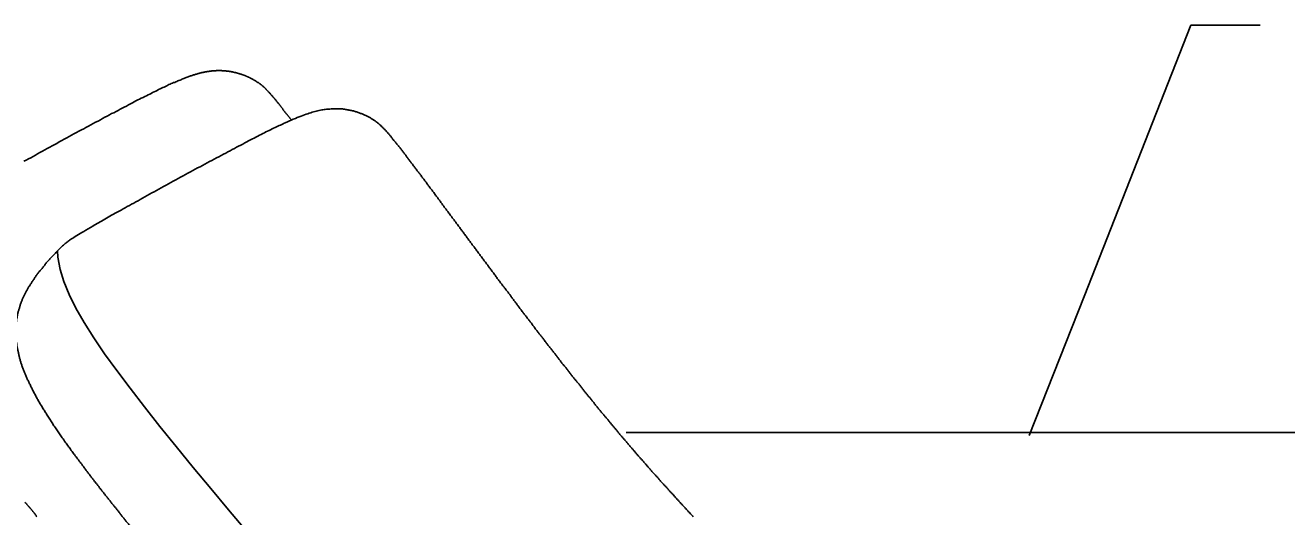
# Model space of a CAD drawing. Extents: x 6707406 to 6714471, y 1868570 to 1872341.
# Drawn here: x 6714218.3 to 6714307, y 1870396.2 to 1870430.8 of the extents above; entities that cross this region are included whole.
import ezdxf

# ---------------------------------------------------------------- set-up
doc = ezdxf.new("R2010")
doc.units = 0
doc.layers.add('Nongeo Data(60)', color=7, linetype='Continuous')

msp = doc.modelspace()

# ---------------------------------------------------------------- linework, layer by layer
at = {"layer": 'Nongeo Data(60)'}
for p, q in [((6714292.728, 1870411.703), (6714300.238, 1870430.787)), ((6714300.238, 1870430.787), (6714305.107, 1870430.787)), ((6714288.87, 1870401.919), (6714292.728, 1870411.703)), ((6714260.53, 1870402.126), (6714350.235, 1870402.126))]:
    msp.add_line(p, q, dxfattribs=at)
for points in [[(6714224.979, 1870424.885), (6714225.116, 1870424.954), (6714225.254, 1870425.023), (6714225.415, 1870425.092), (6714225.553, 1870425.184), (6714225.691, 1870425.253), (6714225.828, 1870425.322), (6714225.943, 1870425.391), (6714226.081, 1870425.459), (6714226.219, 1870425.528), (6714226.334, 1870425.574), (6714226.448, 1870425.643), (6714226.586, 1870425.712), (6714226.701, 1870425.781), (6714226.816, 1870425.827), (6714226.931, 1870425.896), (6714227.046, 1870425.942), (6714227.16, 1870425.988), (6714227.252, 1870426.057), (6714227.367, 1870426.102), (6714227.482, 1870426.148), (6714227.574, 1870426.194), (6714227.666, 1870426.263), (6714227.78, 1870426.309), (6714227.872, 1870426.355), (6714227.964, 1870426.401), (6714228.056, 1870426.424), (6714228.148, 1870426.47), (6714228.24, 1870426.516), (6714228.309, 1870426.562), (6714228.401, 1870426.608), (6714228.492, 1870426.631), (6714228.561, 1870426.677), (6714228.653, 1870426.7), (6714228.722, 1870426.745), (6714228.814, 1870426.768), (6714228.883, 1870426.814), (6714228.952, 1870426.837), (6714229.021, 1870426.883), (6714229.09, 1870426.906), (6714229.181, 1870426.929), (6714229.25, 1870426.952), (6714229.296, 1870426.998), (6714229.365, 1870427.021), (6714229.434, 1870427.044), (6714229.503, 1870427.067), (6714229.572, 1870427.09), (6714229.618, 1870427.113), (6714229.687, 1870427.136), (6714229.756, 1870427.159), (6714229.801, 1870427.182), (6714229.87, 1870427.205), (6714229.916, 1870427.228), (6714229.962, 1870427.228), (6714230.031, 1870427.251), (6714230.077, 1870427.274), (6714230.123, 1870427.297), (6714230.192, 1870427.297), (6714230.238, 1870427.32), (6714230.284, 1870427.343), (6714230.33, 1870427.343), (6714230.399, 1870427.366), (6714230.445, 1870427.389), (6714230.49, 1870427.389), (6714230.536, 1870427.412)], [(6714230.536, 1870427.412), (6714230.582, 1870427.412), (6714230.628, 1870427.434), (6714230.674, 1870427.434), (6714230.72, 1870427.457), (6714230.766, 1870427.457), (6714230.812, 1870427.457), (6714230.858, 1870427.48), (6714230.904, 1870427.48), (6714230.95, 1870427.503), (6714230.996, 1870427.503), (6714231.042, 1870427.503), (6714231.065, 1870427.526), (6714231.111, 1870427.526), (6714231.156, 1870427.526), (6714231.202, 1870427.526), (6714231.248, 1870427.549), (6714231.294, 1870427.549), (6714231.317, 1870427.549), (6714231.363, 1870427.549), (6714231.409, 1870427.572), (6714231.455, 1870427.572), (6714231.501, 1870427.572), (6714231.524, 1870427.572), (6714231.57, 1870427.572), (6714231.616, 1870427.572), (6714231.639, 1870427.572), (6714231.685, 1870427.572), (6714231.731, 1870427.595), (6714231.777, 1870427.595), (6714231.8, 1870427.595), (6714231.845, 1870427.595), (6714231.868, 1870427.595), (6714231.914, 1870427.595), (6714231.96, 1870427.595), (6714231.983, 1870427.595), (6714232.029, 1870427.595), (6714232.075, 1870427.595), (6714232.098, 1870427.595), (6714232.144, 1870427.572), (6714232.167, 1870427.572), (6714232.213, 1870427.572), (6714232.236, 1870427.572), (6714232.282, 1870427.572), (6714232.305, 1870427.572), (6714232.351, 1870427.572), (6714232.374, 1870427.572), (6714232.42, 1870427.572), (6714232.443, 1870427.549), (6714232.488, 1870427.549), (6714232.511, 1870427.549), (6714232.557, 1870427.549), (6714232.58, 1870427.549), (6714232.626, 1870427.549), (6714232.649, 1870427.526), (6714232.672, 1870427.526), (6714232.718, 1870427.526), (6714232.741, 1870427.526), (6714232.787, 1870427.503), (6714232.81, 1870427.503), (6714232.833, 1870427.503), (6714232.879, 1870427.503), (6714232.902, 1870427.48), (6714232.948, 1870427.48), (6714232.971, 1870427.48)], [(6714232.971, 1870427.48), (6714232.994, 1870427.457), (6714233.04, 1870427.457), (6714233.063, 1870427.457), (6714233.086, 1870427.457), (6714233.132, 1870427.434), (6714233.155, 1870427.434), (6714233.177, 1870427.434), (6714233.2, 1870427.412), (6714233.246, 1870427.412), (6714233.269, 1870427.389), (6714233.292, 1870427.389), (6714233.315, 1870427.389), (6714233.361, 1870427.366), (6714233.384, 1870427.366), (6714233.407, 1870427.366), (6714233.43, 1870427.343), (6714233.476, 1870427.343), (6714233.499, 1870427.32), (6714233.522, 1870427.32), (6714233.545, 1870427.32), (6714233.568, 1870427.297), (6714233.614, 1870427.297), (6714233.637, 1870427.274), (6714233.66, 1870427.274), (6714233.683, 1870427.274), (6714233.706, 1870427.251), (6714233.729, 1870427.251), (6714233.775, 1870427.228), (6714233.798, 1870427.228), (6714233.821, 1870427.205), (6714233.843, 1870427.205), (6714233.866, 1870427.182), (6714233.889, 1870427.182), (6714233.912, 1870427.159), (6714233.935, 1870427.159), (6714233.981, 1870427.136), (6714234.004, 1870427.136), (6714234.027, 1870427.113), (6714234.05, 1870427.113), (6714234.073, 1870427.09), (6714234.096, 1870427.09), (6714234.119, 1870427.067), (6714234.142, 1870427.067), (6714234.165, 1870427.044), (6714234.188, 1870427.044), (6714234.211, 1870427.021), (6714234.234, 1870427.021), (6714234.257, 1870426.998), (6714234.28, 1870426.998), (6714234.303, 1870426.975), (6714234.326, 1870426.975), (6714234.349, 1870426.952), (6714234.372, 1870426.929), (6714234.395, 1870426.929), (6714234.418, 1870426.906), (6714234.441, 1870426.906), (6714234.464, 1870426.883), (6714234.487, 1870426.883), (6714234.509, 1870426.86), (6714234.532, 1870426.837), (6714234.555, 1870426.837), (6714234.555, 1870426.814), (6714234.578, 1870426.814), (6714234.601, 1870426.791)], [(6714234.601, 1870426.791), (6714234.624, 1870426.768), (6714234.647, 1870426.768), (6714234.67, 1870426.745), (6714234.693, 1870426.745), (6714234.716, 1870426.723), (6714234.739, 1870426.7), (6714234.739, 1870426.7), (6714234.762, 1870426.677), (6714234.785, 1870426.654), (6714234.808, 1870426.654), (6714234.831, 1870426.631), (6714234.854, 1870426.631), (6714234.854, 1870426.608), (6714234.877, 1870426.585), (6714234.9, 1870426.585), (6714234.923, 1870426.562), (6714234.946, 1870426.539), (6714234.946, 1870426.539), (6714234.969, 1870426.516), (6714234.992, 1870426.493), (6714235.015, 1870426.493), (6714235.038, 1870426.47), (6714235.038, 1870426.447), (6714235.061, 1870426.447), (6714235.084, 1870426.424), (6714235.107, 1870426.401), (6714235.107, 1870426.401), (6714235.13, 1870426.378), (6714235.153, 1870426.355), (6714235.176, 1870426.332), (6714235.176, 1870426.332), (6714235.198, 1870426.309), (6714235.221, 1870426.286), (6714235.221, 1870426.286), (6714235.244, 1870426.263), (6714235.267, 1870426.24), (6714235.29, 1870426.217), (6714235.29, 1870426.217), (6714235.313, 1870426.194), (6714235.336, 1870426.171), (6714235.359, 1870426.148), (6714235.359, 1870426.148), (6714235.382, 1870426.125), (6714235.405, 1870426.102), (6714235.405, 1870426.079), (6714235.428, 1870426.079), (6714235.451, 1870426.057), (6714235.451, 1870426.034), (6714235.474, 1870426.011), (6714235.497, 1870426.011), (6714235.52, 1870425.988), (6714235.52, 1870425.965), (6714235.543, 1870425.942), (6714235.566, 1870425.919), (6714235.566, 1870425.919), (6714235.589, 1870425.896), (6714235.612, 1870425.873), (6714235.612, 1870425.85), (6714235.635, 1870425.827), (6714235.658, 1870425.827), (6714235.681, 1870425.804), (6714235.681, 1870425.781), (6714235.704, 1870425.758), (6714235.727, 1870425.735)], [(6714235.727, 1870425.735), (6714235.727, 1870425.712), (6714235.75, 1870425.712), (6714235.773, 1870425.689), (6714235.796, 1870425.666), (6714235.796, 1870425.643), (6714235.819, 1870425.62), (6714235.842, 1870425.597), (6714235.842, 1870425.574), (6714235.864, 1870425.551), (6714235.887, 1870425.551), (6714235.91, 1870425.528), (6714235.91, 1870425.505), (6714235.933, 1870425.482), (6714235.956, 1870425.459), (6714235.956, 1870425.436), (6714235.979, 1870425.413), (6714236.002, 1870425.391), (6714236.025, 1870425.368), (6714236.025, 1870425.345), (6714236.048, 1870425.345), (6714236.071, 1870425.322), (6714236.094, 1870425.299), (6714236.094, 1870425.276), (6714236.117, 1870425.253), (6714236.14, 1870425.23), (6714236.163, 1870425.207), (6714236.163, 1870425.184), (6714236.186, 1870425.161), (6714236.209, 1870425.138), (6714236.232, 1870425.115), (6714236.232, 1870425.092), (6714236.255, 1870425.069), (6714236.278, 1870425.046), (6714236.301, 1870425.023), (6714236.301, 1870425), (6714236.324, 1870424.977)], [(6714218.204, 1870421.211), (6714218.364, 1870421.303), (6714218.525, 1870421.394), (6714218.686, 1870421.463), (6714218.847, 1870421.555), (6714219.008, 1870421.647), (6714219.168, 1870421.739), (6714219.329, 1870421.831), (6714219.513, 1870421.923), (6714219.674, 1870422.015), (6714219.834, 1870422.106), (6714220.018, 1870422.198), (6714220.179, 1870422.29), (6714220.34, 1870422.382), (6714220.523, 1870422.474), (6714220.684, 1870422.589), (6714220.868, 1870422.681), (6714221.029, 1870422.772), (6714221.212, 1870422.864), (6714221.373, 1870422.956), (6714221.557, 1870423.048), (6714221.717, 1870423.14), (6714221.901, 1870423.232), (6714222.062, 1870423.324), (6714222.246, 1870423.415), (6714222.406, 1870423.507), (6714222.567, 1870423.599), (6714222.751, 1870423.691), (6714222.912, 1870423.783), (6714223.072, 1870423.875), (6714223.233, 1870423.967), (6714223.417, 1870424.036), (6714223.578, 1870424.127), (6714223.738, 1870424.219), (6714223.899, 1870424.311), (6714224.06, 1870424.38), (6714224.221, 1870424.472), (6714224.359, 1870424.564), (6714224.519, 1870424.633), (6714224.68, 1870424.724), (6714224.818, 1870424.793), (6714224.979, 1870424.885)], [(6714236.324, 1870424.977), (6714236.347, 1870424.954), (6714236.37, 1870424.931), (6714236.393, 1870424.908), (6714236.393, 1870424.885), (6714236.416, 1870424.862), (6714236.439, 1870424.839), (6714236.462, 1870424.816), (6714236.462, 1870424.793), (6714236.485, 1870424.77), (6714236.508, 1870424.747), (6714236.53, 1870424.724), (6714236.553, 1870424.702), (6714236.553, 1870424.679), (6714236.576, 1870424.656), (6714236.599, 1870424.633), (6714236.622, 1870424.61), (6714236.622, 1870424.587), (6714236.645, 1870424.564), (6714236.668, 1870424.541), (6714236.691, 1870424.518), (6714236.714, 1870424.495), (6714236.714, 1870424.472), (6714236.737, 1870424.449), (6714236.76, 1870424.426), (6714236.783, 1870424.403), (6714236.806, 1870424.38), (6714236.806, 1870424.357), (6714236.829, 1870424.334), (6714236.852, 1870424.311), (6714236.875, 1870424.288), (6714236.898, 1870424.265), (6714236.898, 1870424.242), (6714236.921, 1870424.219), (6714236.944, 1870424.196), (6714236.967, 1870424.173), (6714236.99, 1870424.15), (6714236.99, 1870424.104), (6714237.013, 1870424.104)], [(6714233.866, 1870395.167), (6714232.58, 1870396.683), (6714231.34, 1870398.199), (6714230.1, 1870399.669), (6714228.906, 1870401.139), (6714227.758, 1870402.562), (6714226.678, 1870403.94), (6714225.668, 1870405.249), (6714224.726, 1870406.49), (6714223.876, 1870407.661), (6714223.118, 1870408.786), (6714222.429, 1870409.866), (6714221.855, 1870410.876), (6714221.373, 1870411.841), (6714221.006, 1870412.759), (6714220.753, 1870413.609), (6714220.592, 1870414.459), (6714220.569, 1870414.918)], [(6714219.076, 1870396.247), (6714219.053, 1870396.27), (6714219.053, 1870396.293), (6714219.03, 1870396.316), (6714219.008, 1870396.339), (6714218.985, 1870396.385), (6714218.962, 1870396.408), (6714218.939, 1870396.431), (6714218.939, 1870396.453), (6714218.916, 1870396.476), (6714218.893, 1870396.499), (6714218.87, 1870396.522), (6714218.847, 1870396.545), (6714218.824, 1870396.568), (6714218.824, 1870396.591), (6714218.801, 1870396.614), (6714218.778, 1870396.637), (6714218.755, 1870396.66), (6714218.732, 1870396.683), (6714218.732, 1870396.706), (6714218.709, 1870396.729), (6714218.686, 1870396.752), (6714218.663, 1870396.775), (6714218.64, 1870396.798), (6714218.617, 1870396.821), (6714218.617, 1870396.844), (6714218.594, 1870396.867), (6714218.571, 1870396.89), (6714218.548, 1870396.913), (6714218.525, 1870396.936), (6714218.525, 1870396.959), (6714218.502, 1870396.982), (6714218.479, 1870397.005), (6714218.456, 1870397.028), (6714218.433, 1870397.051), (6714218.41, 1870397.074), (6714218.41, 1870397.097), (6714218.387, 1870397.12), (6714218.364, 1870397.142), (6714218.342, 1870397.165), (6714218.319, 1870397.165), (6714218.319, 1870397.188), (6714218.296, 1870397.211), (6714218.273, 1870397.234)], [(6714219.122, 1870396.201), (6714219.099, 1870396.224), (6714219.076, 1870396.247)]]:
    msp.add_lwpolyline(points, dxfattribs=at)
for points in [[(6714220.684, 1870415.033), (6714220.73, 1870415.056), (6714220.776, 1870415.125), (6714220.868, 1870415.217), (6714220.982, 1870415.308), (6714221.097, 1870415.423), (6714221.281, 1870415.561), (6714221.534, 1870415.745), (6714221.901, 1870415.975), (6714222.383, 1870416.273), (6714223.026, 1870416.64), (6714223.853, 1870417.123), (6714224.864, 1870417.697), (6714226.058, 1870418.34), (6714227.344, 1870419.075), (6714228.699, 1870419.81), (6714230.077, 1870420.568), (6714231.432, 1870421.28), (6714232.718, 1870421.969), (6714233.889, 1870422.589), (6714234.9, 1870423.117), (6714235.773, 1870423.553), (6714236.53, 1870423.898), (6714237.151, 1870424.173), (6714237.702, 1870424.403), (6714238.161, 1870424.564), (6714238.574, 1870424.702), (6714238.965, 1870424.793), (6714239.309, 1870424.862), (6714239.631, 1870424.885), (6714239.952, 1870424.908), (6714240.251, 1870424.908), (6714240.526, 1870424.908), (6714240.802, 1870424.862), (6714241.055, 1870424.816), (6714241.307, 1870424.77), (6714241.537, 1870424.702), (6714241.767, 1870424.633), (6714241.973, 1870424.541), (6714242.18, 1870424.449), (6714242.387, 1870424.357), (6714242.57, 1870424.265), (6714242.731, 1870424.15), (6714242.892, 1870424.058), (6714243.053, 1870423.921), (6714243.191, 1870423.806), (6714243.328, 1870423.691), (6714243.466, 1870423.553), (6714243.604, 1870423.415), (6714243.719, 1870423.278), (6714243.857, 1870423.117), (6714243.994, 1870422.979), (6714244.109, 1870422.795), (6714244.247, 1870422.635), (6714244.385, 1870422.474), (6714244.523, 1870422.29), (6714244.683, 1870422.106), (6714244.821, 1870421.923), (6714244.959, 1870421.739), (6714245.12, 1870421.532), (6714245.257, 1870421.348), (6714245.395, 1870421.142), (6714245.556, 1870420.958), (6714245.694, 1870420.751), (6714245.855, 1870420.545), (6714246.015, 1870420.361), (6714246.153, 1870420.154), (6714246.314, 1870419.948), (6714246.475, 1870419.741), (6714246.612, 1870419.534), (6714246.773, 1870419.328), (6714246.934, 1870419.121), (6714247.095, 1870418.891), (6714247.255, 1870418.684), (6714247.416, 1870418.478), (6714247.554, 1870418.271), (6714247.715, 1870418.041), (6714247.876, 1870417.835), (6714248.036, 1870417.628), (6714248.197, 1870417.398), (6714248.358, 1870417.192), (6714248.519, 1870416.985), (6714248.679, 1870416.755), (6714248.84, 1870416.549), (6714249.001, 1870416.319), (6714249.162, 1870416.112), (6714249.322, 1870415.883), (6714249.483, 1870415.676), (6714249.644, 1870415.446), (6714249.805, 1870415.24), (6714249.965, 1870415.033), (6714250.126, 1870414.803), (6714250.287, 1870414.597), (6714250.448, 1870414.367), (6714250.609, 1870414.16), (6714250.769, 1870413.953), (6714250.93, 1870413.724), (6714251.091, 1870413.517), (6714251.252, 1870413.31), (6714251.343, 1870413.173), (6714251.412, 1870413.081)], [(6714218.686, 1870405.364), (6714218.663, 1870405.41), (6714218.64, 1870405.502), (6714218.571, 1870405.617), (6714218.525, 1870405.732), (6714218.456, 1870405.847), (6714218.41, 1870405.961), (6714218.364, 1870406.076), (6714218.318, 1870406.191), (6714218.273, 1870406.306), (6714218.227, 1870406.421), (6714218.181, 1870406.536), (6714218.135, 1870406.65), (6714218.089, 1870406.765), (6714218.043, 1870406.88), (6714218.02, 1870406.995), (6714217.974, 1870407.087), (6714217.951, 1870407.202), (6714217.905, 1870407.316), (6714217.882, 1870407.431), (6714217.859, 1870407.523), (6714217.836, 1870407.638), (6714217.813, 1870407.753), (6714217.79, 1870407.845), (6714217.767, 1870407.959), (6714217.744, 1870408.051), (6714217.721, 1870408.166), (6714217.698, 1870408.258), (6714217.698, 1870408.373), (6714217.675, 1870408.465), (6714217.652, 1870408.579), (6714217.652, 1870408.671), (6714217.652, 1870408.763), (6714217.629, 1870408.878), (6714217.629, 1870408.97), (6714217.629, 1870409.062), (6714217.629, 1870409.177), (6714217.629, 1870409.268), (6714217.629, 1870409.36), (6714217.629, 1870409.452), (6714217.629, 1870409.567), (6714217.652, 1870409.659), (6714217.652, 1870409.751), (6714217.652, 1870409.843), (6714217.675, 1870409.934), (6714217.675, 1870410.049), (6714217.698, 1870410.141), (6714217.721, 1870410.233), (6714217.744, 1870410.325), (6714217.744, 1870410.417), (6714217.767, 1870410.509), (6714217.79, 1870410.6), (6714217.813, 1870410.692), (6714217.859, 1870410.784), (6714217.882, 1870410.876), (6714217.905, 1870410.968), (6714217.928, 1870411.06), (6714217.974, 1870411.175), (6714217.997, 1870411.266), (6714218.043, 1870411.358), (6714218.066, 1870411.45), (6714218.112, 1870411.542), (6714218.158, 1870411.634), (6714218.204, 1870411.726), (6714218.25, 1870411.818), (6714218.296, 1870411.909), (6714218.341, 1870412.001), (6714218.387, 1870412.093), (6714218.433, 1870412.162), (6714218.479, 1870412.254), (6714218.525, 1870412.346), (6714218.594, 1870412.438), (6714218.64, 1870412.53), (6714218.709, 1870412.621), (6714218.755, 1870412.713), (6714218.824, 1870412.805), (6714218.893, 1870412.897), (6714218.939, 1870412.989), (6714219.007, 1870413.081), (6714219.076, 1870413.173), (6714219.145, 1870413.264), (6714219.214, 1870413.356), (6714219.283, 1870413.448), (6714219.352, 1870413.54), (6714219.444, 1870413.632), (6714219.513, 1870413.724), (6714219.582, 1870413.816), (6714219.673, 1870413.908), (6714219.742, 1870414.022), (6714219.811, 1870414.114), (6714219.903, 1870414.206), (6714219.995, 1870414.298), (6714220.064, 1870414.39), (6714220.156, 1870414.482), (6714220.248, 1870414.574), (6714220.34, 1870414.665), (6714220.408, 1870414.757), (6714220.5, 1870414.849), (6714220.592, 1870414.941), (6714220.661, 1870415.01), (6714220.684, 1870415.033)], [(6714251.412, 1870413.081), (6714251.458, 1870413.012), (6714251.55, 1870412.874), (6714251.711, 1870412.667), (6714251.872, 1870412.461), (6714252.032, 1870412.254), (6714252.193, 1870412.047), (6714252.354, 1870411.841), (6714252.492, 1870411.634), (6714252.652, 1870411.427), (6714252.813, 1870411.221), (6714252.951, 1870411.014), (6714253.112, 1870410.807), (6714253.273, 1870410.6), (6714253.41, 1870410.417), (6714253.571, 1870410.21), (6714253.732, 1870410.003), (6714253.87, 1870409.82), (6714254.03, 1870409.613), (6714254.168, 1870409.406), (6714254.329, 1870409.222), (6714254.467, 1870409.016), (6714254.628, 1870408.832), (6714254.765, 1870408.648), (6714254.926, 1870408.442), (6714255.064, 1870408.258), (6714255.225, 1870408.051), (6714255.362, 1870407.867), (6714255.523, 1870407.684), (6714255.661, 1870407.5), (6714255.799, 1870407.316), (6714255.96, 1870407.11), (6714256.097, 1870406.926), (6714256.258, 1870406.742), (6714256.396, 1870406.558), (6714256.534, 1870406.375), (6714256.671, 1870406.191), (6714256.832, 1870406.007), (6714256.97, 1870405.824), (6714257.108, 1870405.663), (6714257.269, 1870405.479), (6714257.406, 1870405.295), (6714257.544, 1870405.112), (6714257.682, 1870404.928), (6714257.82, 1870404.767), (6714257.981, 1870404.583), (6714258.118, 1870404.4), (6714258.256, 1870404.239), (6714258.394, 1870404.055), (6714258.532, 1870403.894), (6714258.67, 1870403.711), (6714258.807, 1870403.55), (6714258.968, 1870403.366), (6714259.106, 1870403.205), (6714259.244, 1870403.045), (6714259.382, 1870402.861), (6714259.519, 1870402.7), (6714259.657, 1870402.539), (6714259.795, 1870402.379), (6714259.933, 1870402.195), (6714260.07, 1870402.034), (6714260.208, 1870401.873), (6714260.346, 1870401.713), (6714260.484, 1870401.552), (6714260.622, 1870401.391), (6714260.759, 1870401.23), (6714260.897, 1870401.07), (6714261.035, 1870400.909), (6714261.173, 1870400.748), (6714261.311, 1870400.587), (6714261.448, 1870400.427), (6714261.586, 1870400.266), (6714261.724, 1870400.128), (6714261.862, 1870399.967), (6714262, 1870399.806), (6714262.114, 1870399.669), (6714262.252, 1870399.508), (6714262.39, 1870399.347), (6714262.528, 1870399.209), (6714262.666, 1870399.049), (6714262.803, 1870398.911), (6714262.918, 1870398.75), (6714263.056, 1870398.612), (6714263.194, 1870398.452), (6714263.332, 1870398.314), (6714263.469, 1870398.176), (6714263.584, 1870398.015), (6714263.722, 1870397.877), (6714263.86, 1870397.74), (6714263.975, 1870397.602), (6714264.112, 1870397.441), (6714264.25, 1870397.303), (6714264.365, 1870397.165), (6714264.503, 1870397.028), (6714264.618, 1870396.89), (6714264.755, 1870396.752), (6714264.87, 1870396.614), (6714265.008, 1870396.476), (6714265.123, 1870396.339), (6714265.215, 1870396.247), (6714265.261, 1870396.201)], [(6714230.605, 1870389.587), (6714230.559, 1870389.633), (6714230.444, 1870389.77), (6714230.284, 1870389.954), (6714230.123, 1870390.138), (6714229.962, 1870390.322), (6714229.801, 1870390.528), (6714229.664, 1870390.712), (6714229.503, 1870390.896), (6714229.342, 1870391.079), (6714229.181, 1870391.263), (6714229.021, 1870391.47), (6714228.86, 1870391.654), (6714228.722, 1870391.837), (6714228.561, 1870392.021), (6714228.401, 1870392.205), (6714228.24, 1870392.389), (6714228.079, 1870392.572), (6714227.941, 1870392.779), (6714227.78, 1870392.963), (6714227.62, 1870393.146), (6714227.482, 1870393.33), (6714227.321, 1870393.514), (6714227.16, 1870393.698), (6714227.023, 1870393.881), (6714226.862, 1870394.065), (6714226.724, 1870394.249), (6714226.563, 1870394.433), (6714226.425, 1870394.616), (6714226.265, 1870394.8), (6714226.127, 1870394.984), (6714225.989, 1870395.167), (6714225.828, 1870395.351), (6714225.691, 1870395.512), (6714225.553, 1870395.696), (6714225.392, 1870395.879), (6714225.254, 1870396.063), (6714225.116, 1870396.224), (6714224.979, 1870396.408), (6714224.841, 1870396.591), (6714224.703, 1870396.752), (6714224.565, 1870396.936), (6714224.427, 1870397.097), (6714224.29, 1870397.28), (6714224.152, 1870397.441), (6714224.014, 1870397.625), (6714223.876, 1870397.786), (6714223.761, 1870397.946), (6714223.624, 1870398.107), (6714223.486, 1870398.291), (6714223.371, 1870398.452), (6714223.233, 1870398.612), (6714223.118, 1870398.773), (6714222.981, 1870398.934), (6714222.866, 1870399.095), (6714222.751, 1870399.255), (6714222.613, 1870399.416), (6714222.498, 1870399.577), (6714222.383, 1870399.738), (6714222.269, 1870399.898), (6714222.154, 1870400.036), (6714222.039, 1870400.197), (6714221.924, 1870400.358), (6714221.809, 1870400.495), (6714221.694, 1870400.656), (6714221.58, 1870400.794), (6714221.488, 1870400.955), (6714221.373, 1870401.093), (6714221.258, 1870401.253), (6714221.166, 1870401.391), (6714221.051, 1870401.529), (6714220.96, 1870401.69), (6714220.845, 1870401.828), (6714220.753, 1870401.965), (6714220.661, 1870402.103), (6714220.569, 1870402.241), (6714220.477, 1870402.402), (6714220.362, 1870402.539), (6714220.271, 1870402.677), (6714220.179, 1870402.815), (6714220.11, 1870402.953), (6714220.018, 1870403.068), (6714219.926, 1870403.205), (6714219.834, 1870403.343), (6714219.765, 1870403.481), (6714219.673, 1870403.619), (6714219.605, 1870403.734), (6714219.513, 1870403.871), (6714219.444, 1870404.009), (6714219.352, 1870404.124), (6714219.283, 1870404.262), (6714219.214, 1870404.377), (6714219.145, 1870404.514), (6714219.076, 1870404.629), (6714219.007, 1870404.767), (6714218.939, 1870404.882), (6714218.87, 1870405.02), (6714218.801, 1870405.135), (6714218.755, 1870405.249), (6714218.709, 1870405.341), (6714218.686, 1870405.364)]]:
    msp.add_open_spline(points, degree=3, dxfattribs=at)

doc.saveas('drawing.dxf')
